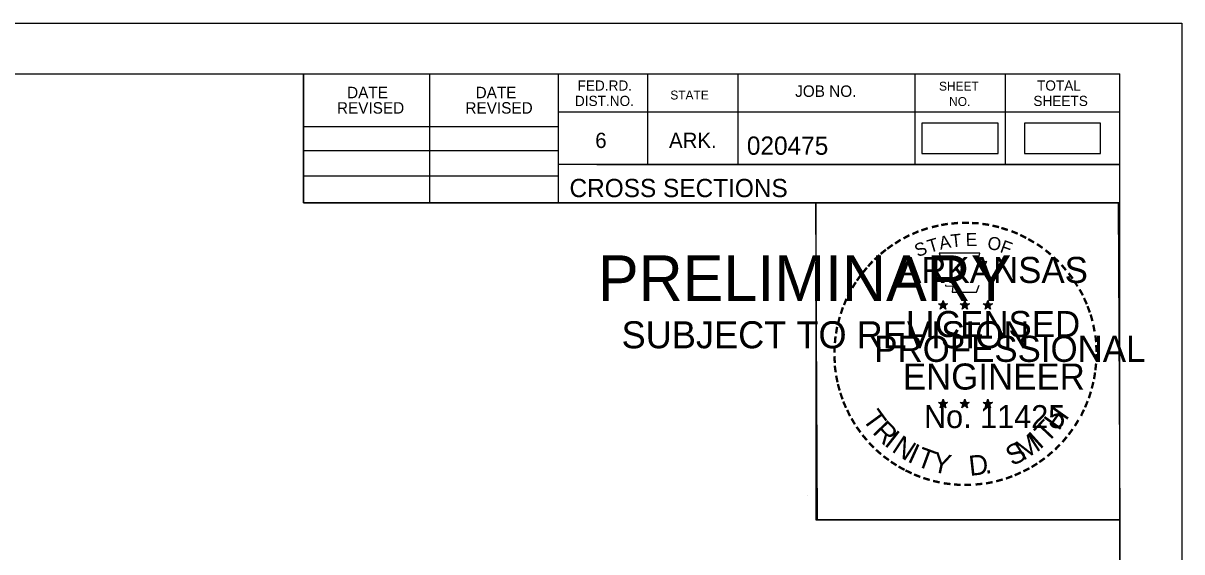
# Model space of a CAD drawing. Extents: x 1386544 to 1388153, y 379785 to 390999.
# Drawn here: x 1387440.5 to 1387529.4, y 381183.3 to 381223.9 of the extents above; entities that cross this region are included whole.
import ezdxf

# ---------------------------------------------------------------- set-up
doc = ezdxf.new("R2010")
doc.units = 0
for name, color, linetype in [('R_Border', 7, 'Continuous'), ('R_Border PE', 7, 'Continuous'), ('R_Border Prem', 7, 'Continuous'), ('R_No Plot', 7, 'Continuous'), ('S_SHOULDER', 7, 'Continuous')]:
    doc.layers.add(name, color=color, linetype=linetype)

msp = doc.modelspace()

# ---------------------------------------------------------------- linework, layer by layer
at = {"layer": 'R_Border'}
for p, q in [((1387208.515, 381219.972), (1387524.695, 381219.972)), ((1387462.055, 381210.092), (1387462.055, 381219.972)), ((1387471.735, 381210.092), (1387471.735, 381219.972)), ((1387481.595, 381219.972), (1387481.595, 381210.092)), ((1387488.435, 381219.972), (1387488.435, 381213.032)), ((1387495.375, 381219.972), (1387495.375, 381213.032)), ((1387508.955, 381219.972), (1387508.955, 381213.032)), ((1387515.895, 381219.972), (1387515.895, 381213.032)), ((1387524.695, 381014.512), (1387524.695, 381219.972)), ((1387524.695, 381217.032), (1387481.595, 381217.032)), ((1387524.695, 381217.052), (1387524.695, 381217.052)), ((1387462.055, 381215.952), (1387481.595, 381215.952)), ((1387462.055, 381214.092), (1387481.595, 381214.092)), ((1387524.695, 381213.032), (1387481.595, 381213.032)), ((1387484.555, 381213.032), (1387524.695, 381213.032)), ((1387462.055, 381212.152), (1387481.595, 381212.152)), ((1387524.695, 381210.092), (1387462.055, 381210.092))]:
    msp.add_line(p, q, dxfattribs=at)
at = {"layer": 'R_Border PE'}
for p, q in [((1387510.78, 381202.347), (1387511.129, 381202.236)), ((1387510.78, 381202.347), (1387511.033, 381202.302)), ((1387510.78, 381202.347), (1387511.017, 381202.225)), ((1387511.129, 381202.601), (1387511.088, 381202.349)), ((1387511.129, 381202.236), (1387511.129, 381202.601)), ((1387511.129, 381202.601), (1387511.178, 381202.351)), ((1387511.476, 381202.347), (1387511.129, 381202.236)), ((1387511.476, 381202.347), (1387511.19, 381202.298)), ((1387511.476, 381202.347), (1387511.272, 381202.245)), ((1387512.45, 381202.347), (1387512.799, 381202.236)), ((1387512.45, 381202.347), (1387512.703, 381202.302)), ((1387512.45, 381202.347), (1387512.687, 381202.225)), ((1387512.799, 381202.601), (1387512.758, 381202.349)), ((1387512.799, 381202.236), (1387512.799, 381202.601)), ((1387512.799, 381202.601), (1387512.848, 381202.351)), ((1387513.146, 381202.347), (1387512.799, 381202.236)), ((1387513.146, 381202.347), (1387512.86, 381202.298)), ((1387513.146, 381202.347), (1387512.942, 381202.245)), ((1387514.214, 381202.335), (1387514.563, 381202.224)), ((1387514.214, 381202.335), (1387514.467, 381202.29)), ((1387514.214, 381202.335), (1387514.451, 381202.213)), ((1387514.563, 381202.589), (1387514.522, 381202.337)), ((1387514.563, 381202.224), (1387514.563, 381202.589)), ((1387514.563, 381202.589), (1387514.612, 381202.339)), ((1387514.91, 381202.335), (1387514.563, 381202.224)), ((1387514.91, 381202.335), (1387514.624, 381202.286)), ((1387514.91, 381202.335), (1387514.706, 381202.233)), ((1387510.913, 381201.939), (1387511.129, 381202.236)), ((1387510.913, 381201.939), (1387511.039, 381202.183)), ((1387510.913, 381201.939), (1387511.127, 381202.156)), ((1387511.342, 381201.939), (1387511.127, 381202.153)), ((1387511.342, 381201.939), (1387511.129, 381202.236)), ((1387511.342, 381201.939), (1387511.205, 381202.23)), ((1387512.583, 381201.939), (1387512.799, 381202.236)), ((1387512.583, 381201.939), (1387512.709, 381202.183)), ((1387512.583, 381201.939), (1387512.797, 381202.156)), ((1387513.012, 381201.939), (1387512.797, 381202.153)), ((1387513.012, 381201.939), (1387512.799, 381202.236)), ((1387513.012, 381201.939), (1387512.875, 381202.23)), ((1387514.347, 381201.927), (1387514.563, 381202.224)), ((1387514.347, 381201.927), (1387514.473, 381202.171)), ((1387514.347, 381201.927), (1387514.561, 381202.144)), ((1387514.776, 381201.927), (1387514.561, 381202.141)), ((1387514.776, 381201.927), (1387514.563, 381202.224)), ((1387514.776, 381201.927), (1387514.639, 381202.218)), ((1387510.776, 381194.774), (1387511.125, 381194.663)), ((1387510.776, 381194.774), (1387511.029, 381194.729)), ((1387510.776, 381194.774), (1387511.013, 381194.652)), ((1387510.909, 381194.366), (1387511.125, 381194.663)), ((1387510.909, 381194.366), (1387511.035, 381194.61)), ((1387510.909, 381194.366), (1387511.123, 381194.583)), ((1387511.125, 381195.028), (1387511.084, 381194.776)), ((1387511.338, 381194.366), (1387511.123, 381194.58)), ((1387511.125, 381194.663), (1387511.125, 381195.028)), ((1387511.125, 381195.028), (1387511.174, 381194.778)), ((1387511.472, 381194.774), (1387511.125, 381194.663)), ((1387511.338, 381194.366), (1387511.125, 381194.663)), ((1387511.472, 381194.774), (1387511.186, 381194.725)), ((1387511.338, 381194.366), (1387511.201, 381194.657)), ((1387511.472, 381194.774), (1387511.268, 381194.672)), ((1387512.445, 381194.774), (1387512.794, 381194.663)), ((1387512.445, 381194.774), (1387512.698, 381194.729)), ((1387512.445, 381194.774), (1387512.682, 381194.652)), ((1387512.578, 381194.366), (1387512.794, 381194.663)), ((1387512.578, 381194.366), (1387512.704, 381194.61)), ((1387512.578, 381194.366), (1387512.792, 381194.583)), ((1387512.794, 381195.028), (1387512.753, 381194.776)), ((1387513.007, 381194.366), (1387512.792, 381194.58)), ((1387512.794, 381194.663), (1387512.794, 381195.028)), ((1387512.794, 381195.028), (1387512.843, 381194.778)), ((1387513.141, 381194.774), (1387512.794, 381194.663)), ((1387513.007, 381194.366), (1387512.794, 381194.663)), ((1387513.141, 381194.774), (1387512.855, 381194.725)), ((1387513.007, 381194.366), (1387512.87, 381194.657)), ((1387513.141, 381194.774), (1387512.937, 381194.672)), ((1387514.212, 381194.764), (1387514.561, 381194.653)), ((1387514.212, 381194.764), (1387514.465, 381194.719)), ((1387514.212, 381194.764), (1387514.449, 381194.642)), ((1387514.345, 381194.356), (1387514.561, 381194.653)), ((1387514.345, 381194.356), (1387514.471, 381194.6)), ((1387514.345, 381194.356), (1387514.559, 381194.573)), ((1387514.561, 381195.018), (1387514.52, 381194.766)), ((1387514.774, 381194.356), (1387514.559, 381194.57)), ((1387514.561, 381194.653), (1387514.561, 381195.018)), ((1387514.561, 381195.018), (1387514.61, 381194.768)), ((1387514.908, 381194.764), (1387514.561, 381194.653)), ((1387514.774, 381194.356), (1387514.561, 381194.653)), ((1387514.908, 381194.764), (1387514.622, 381194.715)), ((1387514.774, 381194.356), (1387514.637, 381194.647)), ((1387514.908, 381194.764), (1387514.704, 381194.662))]:
    msp.add_line(p, q, dxfattribs=at)
for points in [[(1387510.821, 381206.225), (1387511.09, 381205.398)], [(1387514.332, 381205.303), (1387514.474, 381205.587), (1387513.789, 381205.563), (1387513.937, 381206.225), (1387510.821, 381206.225)], [(1387511.313, 381203.802), (1387511.313, 381203.715), (1387511.876, 381203.696), (1387511.822, 381203.223), (1387513.692, 381203.223), (1387513.893, 381203.759)], [(1387511.129, 381202.601), (1387511.342, 381201.939), (1387510.78, 381202.347), (1387511.476, 381202.347), (1387510.913, 381201.939), (1387511.129, 381202.601)], [(1387512.799, 381202.601), (1387513.012, 381201.939), (1387512.45, 381202.347), (1387513.146, 381202.347), (1387512.583, 381201.939), (1387512.799, 381202.601)], [(1387514.563, 381202.589), (1387514.776, 381201.927), (1387514.214, 381202.335), (1387514.91, 381202.335), (1387514.347, 381201.927), (1387514.563, 381202.589)], [(1387511.125, 381195.028), (1387511.338, 381194.366), (1387510.776, 381194.774), (1387511.472, 381194.774), (1387510.909, 381194.366), (1387511.125, 381195.028)], [(1387512.794, 381195.028), (1387513.007, 381194.366), (1387512.445, 381194.774), (1387513.141, 381194.774), (1387512.578, 381194.366), (1387512.794, 381195.028)], [(1387514.561, 381195.018), (1387514.774, 381194.356), (1387514.212, 381194.764), (1387514.908, 381194.764), (1387514.345, 381194.356), (1387514.561, 381195.018)]]:
    msp.add_lwpolyline(points, dxfattribs=at)
for centre, radius in [((1387511.128, 381202.235), 0.172), ((1387511.128, 381202.235), 0.145), ((1387511.128, 381202.235), 0.116), ((1387511.128, 381202.235), 0.0991), ((1387512.798, 381202.235), 0.172), ((1387512.798, 381202.235), 0.145), ((1387512.798, 381202.235), 0.116), ((1387512.798, 381202.235), 0.0991), ((1387514.562, 381202.223), 0.172), ((1387514.562, 381202.223), 0.145), ((1387514.562, 381202.223), 0.116), ((1387511.128, 381202.235), 0.0747), ((1387511.128, 381202.235), 0.0495), ((1387511.128, 381202.235), 0.0296), ((1387512.798, 381202.235), 0.0747), ((1387512.798, 381202.235), 0.0495), ((1387512.798, 381202.235), 0.0296), ((1387514.562, 381202.223), 0.0991), ((1387514.562, 381202.223), 0.0747), ((1387514.562, 381202.223), 0.0495), ((1387514.562, 381202.223), 0.0296), ((1387511.124, 381194.662), 0.172), ((1387511.124, 381194.662), 0.145), ((1387511.124, 381194.662), 0.116), ((1387511.124, 381194.662), 0.0991), ((1387511.124, 381194.662), 0.0747), ((1387511.124, 381194.662), 0.0495), ((1387511.124, 381194.662), 0.0296), ((1387512.793, 381194.662), 0.172), ((1387512.793, 381194.662), 0.145), ((1387512.793, 381194.662), 0.116), ((1387512.793, 381194.662), 0.0991), ((1387512.793, 381194.662), 0.0747), ((1387512.793, 381194.662), 0.0495), ((1387512.793, 381194.662), 0.0296), ((1387514.56, 381194.652), 0.172), ((1387514.56, 381194.652), 0.145), ((1387514.56, 381194.652), 0.116), ((1387514.56, 381194.652), 0.0991), ((1387514.56, 381194.652), 0.0747), ((1387514.56, 381194.652), 0.0495), ((1387514.56, 381194.652), 0.0296)]:
    msp.add_circle(centre, radius, dxfattribs=at)
at = {"layer": 'R_No Plot'}
for p, q in [((1387196.114, 381223.867), (1387529.447, 381223.867)), ((1387500.729, 381187.637), (1387500.729, 381187.637))]:
    msp.add_line(p, q, dxfattribs=at)
for points in [[(1387196.107, 381223.867), (1387529.447, 381223.867), (1387529.447, 381010.529), (1387196.107, 381010.529)], [(1387442.435, 381219.972), (1387462.055, 381219.972), (1387462.055, 381210.092), (1387478.167, 381210.092), (1387501.367, 381210.092), (1387501.367, 381185.76), (1387524.695, 381185.76), (1387524.695, 381014.512), (1387208.515, 381014.512), (1387208.515, 381219.972)], [(1387501.367, 381210.092), (1387524.574, 381210.092), (1387524.695, 381185.76), (1387501.487, 381185.76)]]:
    msp.add_lwpolyline(points, close=True, dxfattribs=at)
at = {"layer": 'S_SHOULDER'}
for points in [[(1387509.508, 381213.877), (1387515.342, 381213.877), (1387515.342, 381216.187), (1387509.508, 381216.187)], [(1387517.378, 381213.877), (1387523.212, 381213.877), (1387523.212, 381216.187), (1387517.378, 381216.187)]]:
    msp.add_lwpolyline(points, close=True, dxfattribs=at)

# ---------------------------------------------------------------- texts
at = {"layer": 'R_Border'}
for s, height, p in [('FED.RD.', 0.7819, (1387483.075, 381218.692)), ('SHEET', 0.684, (1387510.815, 381218.692)), ('TOTAL', 0.7819, (1387518.335, 381218.692)), ('DATE', 0.8792, (1387465.393, 381218.108)), ('DATE', 0.8792, (1387475.253, 381218.108)), ('STATE', 0.684, (1387490.195, 381218.012)), ('JOB NO.', 0.8792, (1387499.775, 381218.212)), ('REVISED', 0.8792, (1387464.613, 381216.928)), ('REVISED', 0.8792, (1387474.473, 381216.928)), ('DIST.NO.', 0.7819, (1387482.875, 381217.512)), ('NO.', 0.684, (1387511.595, 381217.512)), ('SHEETS', 0.7819, (1387518.055, 381217.512)), ('6', 1.172, (1387484.435, 381214.292)), ('ARK.', 1.1723, (1387490.095, 381214.292)), ('020475', 1.4, (1387496.071, 381213.772)), ('CROSS SECTIONS', 1.4, (1387482.458, 381210.522))]:
    msp.add_text(s, height=height, rotation=360, dxfattribs=at).set_placement(p)
at = {"layer": 'R_Border PE'}
for s, height, rotation, p in [('-', 1.6, 10.21935, (1387510.997, 381207.755)), ('-', 1.6, 5.89682, (1387511.726, 381207.865)), ('-', 1.6, 0.18623, (1387512.498, 381207.937)), ('-', 1.6, 357.74304, (1387513.221, 381207.924)), ('-', 1.6, 352.16172, (1387513.965, 381207.868)), ('-', 1.6, 28.79182, (1387508.302, 381206.766)), ('-', 1.6, 24.30721, (1387508.935, 381207.083)), ('-', 1.6, 19.17608, (1387509.569, 381207.352)), ('-', 1.6, 13.63015, (1387510.319, 381207.593)), ('T', 1, 6.02276, (1387511.765, 381206.651)), ('E', 1, 0.83234, (1387512.87, 381206.761)), ('-', 1.6, 347.20489, (1387514.684, 381207.754)), ('-', 1.6, 342.3362, (1387515.319, 381207.599)), ('-', 1.6, 337.85509, (1387516.054, 381207.376)), ('-', 1.6, 334.12109, (1387516.685, 381207.105)), ('-', 1.6, 36.23174, (1387507.127, 381206.001)), ('-', 1.6, 34.06357, (1387507.705, 381206.396)), ('S', 1, 21.59401, (1387509.176, 381205.903)), ('T', 1, 16.4036, (1387510.09, 381206.234)), ('A', 1, 11.21318, (1387510.916, 381206.485)), ('O', 1, 350.4515, (1387514.474, 381206.551)), ('F', 1, 340.07066, (1387515.428, 381206.323)), ('-', 1.6, 329.64089, (1387517.264, 381206.822)), ('-', 1.6, 325.86266, (1387517.907, 381206.461)), ('-', 1.6, 42.96224, (1387506.218, 381205.206)), ('-', 1.6, 38.95066, (1387506.651, 381205.623)), ('ARKANSAS', 2, 360, (1387507.674, 381203.937)), ('-', 1.6, 320.52971, (1387518.517, 381206.035)), ('-', 1.6, 315.57859, (1387519.116, 381205.547)), ('-', 1.6, 50.61417, (1387505.367, 381204.242)), ('-', 1.6, 48.42305, (1387505.77, 381204.728)), ('-', 1.6, 309.87973, (1387519.685, 381204.997)), ('-', 1.6, 54.23247, (1387504.954, 381203.675)), ('-', 1.6, 306.65218, (1387520.21, 381204.395)), ('-', 1.6, 62.87135, (1387504.316, 381202.534)), ('-', 1.6, 58.07063, (1387504.629, 381203.148)), ('-', 1.4, 303.67529, (1387520.696, 381203.827)), ('-', 1.6, 299.66835, (1387521.015, 381203.22)), ('-', 1.6, 67.77427, (1387504.057, 381201.923)), ('-', 1.6, 294.66279, (1387521.339, 381202.608)), ('-', 1.6, 72.39447, (1387503.838, 381201.293)), ('LICENSED', 2, 360, (1387508.271, 381199.788)), ('DWB', 0.01, 360, (1387511.116, 381202.231)), ('DWB', 0.01, 360, (1387512.786, 381202.231)), ('DWB', 0.01, 360, (1387514.55, 381202.22)), ('-', 1.6, 290.57283, (1387521.596, 381202.031)), ('-', 1.6, 285.12326, (1387521.83, 381201.451)), ('-', 1.6, 81.20126, (1387503.509, 381199.866)), ('-', 1.6, 75.46096, (1387503.641, 381200.579)), ('-', 1.6, 280.54934, (1387522.03, 381200.709)), ('-', 1.6, 85.18634, (1387503.433, 381199.175)), ('PROFESSIONAL', 2, 360, (1387505.848, 381197.884)), ('-', 1.6, 276.59616, (1387522.192, 381199.941)), ('-', 1.6, 89.06224, (1387503.408, 381198.474)), ('-', 1.6, 274.33011, (1387522.252, 381199.219)), ('-', 1.6, 94.19588, (1387503.443, 381197.749)), ('-', 1.6, 269.94067, (1387522.286, 381198.587)), ('-', 1.6, 98.94793, (1387503.515, 381197.082)), ('ENGINEER', 2, 360, (1387508.035, 381195.759)), ('-', 1.6, 260.99529, (1387522.196, 381197.267)), ('-', 1.6, 263.5172, (1387522.267, 381197.921)), ('-', 1.6, 101.71495, (1387503.65, 381196.349)), ('-', 1.6, 105.45785, (1387503.812, 381195.754)), ('-', 1.6, 255.7626, (1387522.086, 381196.589)), ('-', 1.6, 109.08742, (1387504.027, 381195.123)), ('-', 1.6, 252.86809, (1387521.905, 381195.869)), ('-', 1.6, 114.06432, (1387504.281, 381194.527)), ('T', 1.54, 306.04056, (1387504.884, 381193.501)), ('No. 11425', 1.757, 360, (1387509.662, 381192.808)), ('DWB', 0.01, 360, (1387511.112, 381194.658)), ('DWB', 0.01, 360, (1387512.781, 381194.659)), ('DWB', 0.01, 360, (1387514.548, 381194.649)), ('H', 1.54, 54.60883, (1387520.005, 381192.537)), ('-', 1.6, 247.88866, (1387521.682, 381195.196)), ('-', 1.6, 115.72885, (1387504.586, 381193.909)), ('-', 1.6, 120.44712, (1387504.943, 381193.323)), ('T', 1.54, 46.64442, (1387519.115, 381191.594)), ('-', 1.6, 239.07125, (1387521.026, 381193.815)), ('-', 1.6, 244.61971, (1387521.42, 381194.567)), ('-', 1.6, 125.89344, (1387505.346, 381192.762)), ('R', 1.54, 314.00497, (1387505.647, 381192.454)), ('I', 1.54, 321.96938, (1387506.547, 381191.522)), ('-', 1.6, 233.84524, (1387520.624, 381193.162)), ('-', 1.6, 130.71812, (1387505.808, 381192.21)), ('-', 1.6, 134.22381, (1387506.325, 381191.665)), ('N', 1.54, 326.50021, (1387507.115, 381191.05)), ('S', 1.54, 26.9312, (1387516.43, 381189.863)), ('M', 1.54, 32.65632, (1387517.269, 381190.269)), ('I', 1.54, 42.11359, (1387518.553, 381191.116)), ('-', 1.6, 231.25377, (1387520.194, 381192.596)), ('-', 1.6, 138.93382, (1387506.85, 381191.201)), ('I', 1.54, 335.36034, (1387508.323, 381190.264)), ('T', 1.54, 339.89117, (1387508.984, 381189.937)), ('Y', 1.54, 347.85558, (1387510.201, 381189.491)), ('D', 1.54, 6.39691, (1387513.186, 381189.133)), ('-', 1.6, 221.08509, (1387519.193, 381191.523)), ('-', 1.6, 225.76533, (1387519.715, 381192.032)), ('-', 1.6, 144.64634, (1387507.406, 381190.795)), ('-', 1.6, 148.08978, (1387507.967, 381190.424)), ('-', 1.6, 151.57039, (1387508.546, 381190.099)), ('-', 1.6, 212.24909, (1387518.11, 381190.664)), ('-', 1.6, 215.73633, (1387518.644, 381191.051)), ('-', 1.6, 154.60019, (1387509.068, 381189.852)), ('-', 1.6, 158.56121, (1387509.692, 381189.598)), ('-', 1.6, 162.79826, (1387510.379, 381189.385)), ('.', 1.54, 13.76417, (1387514.378, 381189.26)), ('-', 1.6, 200.71842, (1387516.309, 381189.726)), ('-', 1.6, 204.25161, (1387516.928, 381189.999)), ('-', 1.6, 207.35684, (1387517.552, 381190.318)), ('-', 1.6, 167.55551, (1387511.094, 381189.221)), ('-', 1.6, 173.11546, (1387511.866, 381189.111)), ('-', 1.6, 176.51827, (1387512.614, 381189.058)), ('-', 1.6, 181.59176, (1387513.358, 381189.077)), ('-', 1.6, 185.81666, (1387514.167, 381189.153)), ('-', 1.6, 191.28576, (1387514.903, 381189.285)), ('-', 1.6, 195.47429, (1387515.632, 381189.484))]:
    msp.add_text(s, height=height, rotation=rotation, dxfattribs=at).set_placement(p)
at = {"layer": 'R_Border Prem'}
for s, height, p in [('PRELIMINARY', 3.5, (1387484.646, 381202.555)), ('DWB', 0.01, (1387485.393, 381204.404)), ('SUBJECT TO REVISION', 2.07511, (1387486.455, 381198.926))]:
    msp.add_text(s, height=height, rotation=360, dxfattribs=at).set_placement(p)

doc.saveas('drawing.dxf')
